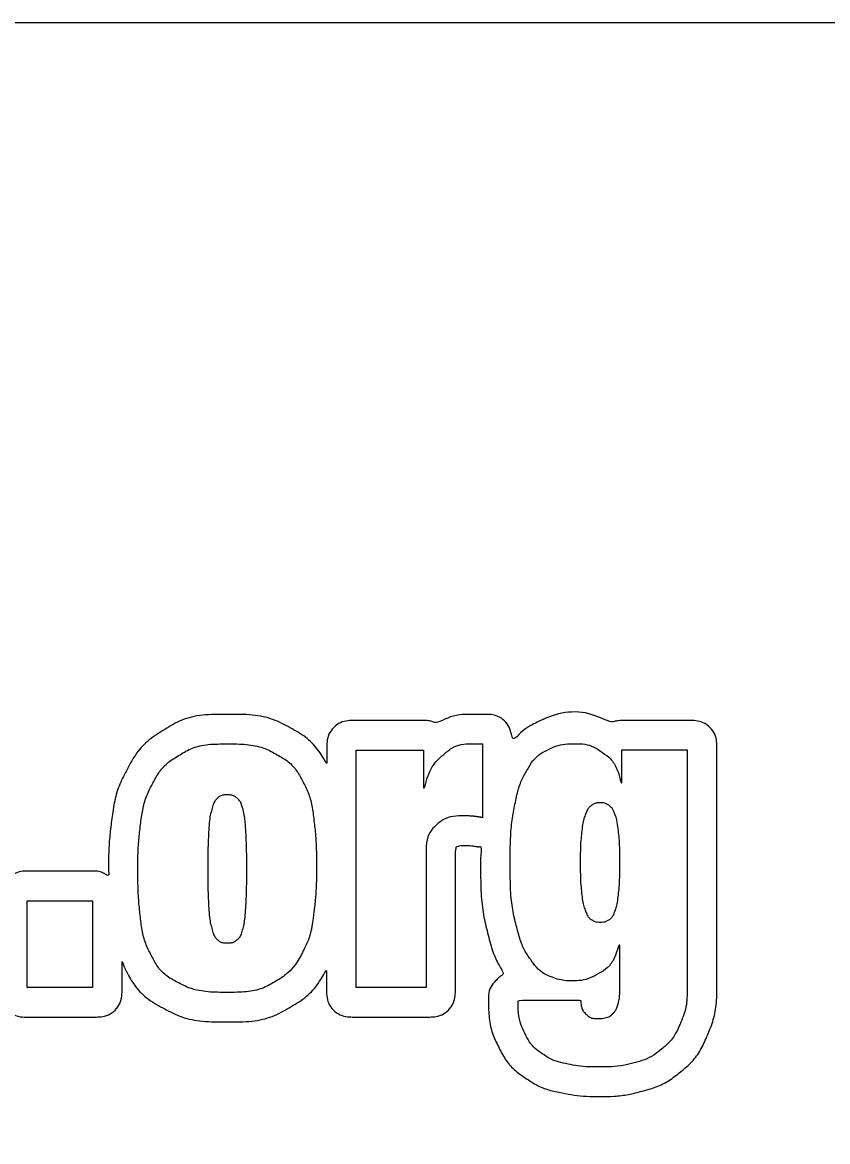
# Model space of a CAD drawing. Extents: x 0 to 40.8, y 0 to 22.
# Drawn here: x 5.553 to 6.422, y 2 to 3.207 of the extents above; entities that cross this region are included whole.
import ezdxf

# ---------------------------------------------------------------- set-up
doc = ezdxf.new("R2010")
doc.units = 0
doc.layers.add('SH_Data', color=7, linetype='Continuous')
doc.layers.add('SH_Text', color=7, linetype='Continuous')

msp = doc.modelspace()

# ---------------------------------------------------------------- linework, layer by layer
at = {"layer": 'SH_Data'}
msp.add_lwpolyline([(2.6283, 3.2069), (7.48, 3.2069), (7.48, 0.9524), (2.6283, 0.9524)], close=True, dxfattribs=at)
at = {"layer": 'SH_Text'}
for points, degree in [([(5.0821, 2.6669), (5.0504, 2.6974), (5.0062, 2.7122), (4.9471, 2.7122), (4.8362, 2.7122), (4.7727, 2.6564), (4.7666, 2.5549), (4.7603, 2.5861), (4.7509, 2.6121), (4.7379, 2.6338), (4.7216, 2.6613), (4.6994, 2.6817), (4.6721, 2.6946), (4.6468, 2.7066), (4.6164, 2.7127), (4.5816, 2.7127), (4.5468, 2.7127), (4.5164, 2.7066), (4.4912, 2.6946), (4.4664, 2.6829), (4.4462, 2.6647), (4.4304, 2.6409), (4.4304, 2.6409), (4.4304, 2.6611), (4.4304, 2.6611), (4.4304, 2.6842), (4.4115, 2.7031), (4.3883, 2.7031), (4.3883, 2.7031), (4.276, 2.7031), (4.276, 2.7031), (4.2661, 2.7031), (4.2573, 2.6991), (4.2501, 2.6933), (4.2428, 2.6991), (4.234, 2.7031), (4.2241, 2.7031), (4.2241, 2.7031), (4.1118, 2.7031), (4.1118, 2.7031), (4.0975, 2.7031), (4.085, 2.6961), (4.0774, 2.6852), (4.0697, 2.6961), (4.0572, 2.7031), (4.043, 2.7031), (4.043, 2.7031), (3.9307, 2.7031), (3.9307, 2.7031), (3.9075, 2.7031), (3.8887, 2.6843), (3.8887, 2.6611), (3.8887, 2.6611), (3.8887, 2.6349), (3.8887, 2.6349), (3.8723, 2.6618), (3.8506, 2.6819), (3.8236, 2.6946), (3.7984, 2.7066), (3.7679, 2.7127), (3.7331, 2.7127), (3.6983, 2.7127), (3.6679, 2.7066), (3.6427, 2.6946), (3.6153, 2.6817), (3.5932, 2.6613), (3.5768, 2.6338), (3.5621, 2.6091), (3.5515, 2.5777), (3.5455, 2.5406), (3.5399, 2.5064), (3.5371, 2.4649), (3.5371, 2.4175), (3.5371, 2.3702), (3.5399, 2.3287), (3.5455, 2.2945), (3.5515, 2.2574), (3.5621, 2.226), (3.5768, 2.2013), (3.5934, 2.1734), (3.616, 2.1531), (3.6437, 2.141), (3.6686, 2.13), (3.6987, 2.1245), (3.733, 2.1245), (3.7673, 2.1245), (3.7974, 2.13), (3.8223, 2.141), (3.8498, 2.153), (3.872, 2.1729), (3.8886, 2.2002), (3.8886, 2.2002), (3.8886, 2.174), (3.8886, 2.174), (3.8886, 2.1509), (3.9074, 2.132), (3.9306, 2.132), (3.9306, 2.132), (4.0429, 2.132), (4.0429, 2.132), (4.0571, 2.132), (4.0697, 2.139), (4.0773, 2.1499), (4.0849, 2.139), (4.0974, 2.132), (4.1117, 2.132), (4.1117, 2.132), (4.224, 2.132), (4.224, 2.132), (4.2339, 2.132), (4.2427, 2.136), (4.25, 2.1418), (4.2572, 2.136), (4.266, 2.132), (4.2759, 2.132), (4.2759, 2.132), (4.3882, 2.132), (4.3882, 2.132), (4.4114, 2.132), (4.4303, 2.1508), (4.4303, 2.174), (4.4303, 2.174), (4.4303, 2.1942), (4.4303, 2.1942), (4.4463, 2.1701), (4.467, 2.152), (4.4922, 2.141), (4.5171, 2.13), (4.5472, 2.1245), (4.5815, 2.1245), (4.6158, 2.1245), (4.6459, 2.13), (4.6709, 2.141), (4.6986, 2.1531), (4.7212, 2.1734), (4.7377, 2.2012), (4.7484, 2.2192), (4.7568, 2.2401), (4.7629, 2.2644), (4.7681, 2.2242), (4.7831, 2.1916), (4.8082, 2.1676), (4.8404, 2.1365), (4.8857, 2.1214), (4.9469, 2.1214), (5.0328, 2.1214), (5.0904, 2.1544), (5.1162, 2.2149), (5.1162, 2.2149), (5.1247, 2.2149), (5.1247, 2.2149), (5.1247, 2.2149), (5.1247, 2.1675), (5.1247, 2.1675), (5.1247, 2.1451), (5.1429, 2.1269), (5.1652, 2.1269), (5.1652, 2.1269), (5.2891, 2.1269), (5.2891, 2.1269), (5.3114, 2.1269), (5.3296, 2.1451), (5.3296, 2.1675), (5.3296, 2.1675), (5.3296, 2.4395), (5.3296, 2.4395), (5.331, 2.4395), (5.3323, 2.4393), (5.3336, 2.4393), (5.3336, 2.4393), (5.3336, 2.1675), (5.3336, 2.1675), (5.3336, 2.1451), (5.3518, 2.1269), (5.3742, 2.1269), (5.3742, 2.1269), (5.498, 2.1269), (5.498, 2.1269), (5.5128, 2.1269), (5.5257, 2.135), (5.5328, 2.1469), (5.5385, 2.139), (5.5478, 2.1339), (5.5584, 2.1339), (5.5584, 2.1339), (5.6287, 2.1339), (5.6287, 2.1339), (5.6463, 2.1339), (5.6606, 2.1481), (5.6606, 2.1657), (5.6606, 2.1657), (5.6606, 2.1942), (5.6606, 2.1942), (5.662, 2.1908), (5.6629, 2.1873), (5.6646, 2.1842), (5.6741, 2.1663), (5.6883, 2.1523), (5.7068, 2.1425), (5.7245, 2.1332), (5.7465, 2.1286), (5.7741, 2.1286), (5.8016, 2.1286), (5.8234, 2.1338), (5.841, 2.144), (5.8583, 2.1541), (5.8717, 2.168), (5.8812, 2.1851), (5.8812, 2.1851), (5.8812, 2.1657), (5.8812, 2.1657), (5.8812, 2.1481), (5.8954, 2.1339), (5.913, 2.1339), (5.913, 2.1339), (5.9885, 2.1339), (5.9885, 2.1339), (6.0061, 2.1339), (6.0203, 2.1481), (6.0203, 2.1657), (6.0203, 2.1657), (6.0203, 2.3054), (6.0203, 2.3054), (6.0203, 2.3134), (6.0214, 2.317), (6.0212, 2.3174), (6.0228, 2.3183), (6.0293, 2.3193), (6.0366, 2.3187), (6.0389, 2.3185), (6.0411, 2.3181), (6.0436, 2.3177), (6.0451, 2.3174), (6.0466, 2.3179), (6.0482, 2.3178), (6.048, 2.3116), (6.0475, 2.306), (6.0475, 2.2993), (6.0475, 2.2699), (6.0498, 2.2462), (6.0545, 2.2271), (6.0592, 2.2078), (6.0654, 2.1926), (6.0733, 2.1805), (6.0703, 2.1789), (6.0675, 2.1769), (6.0651, 2.1744), (6.0591, 2.1684), (6.0558, 2.16), (6.056, 2.1515), (6.0563, 2.1324), (6.0599, 2.1158), (6.0666, 2.1023), (6.0737, 2.088), (6.0837, 2.0765), (6.0963, 2.0679), (6.1078, 2.0602), (6.1211, 2.0548), (6.1358, 2.052), (6.1483, 2.0495), (6.1618, 2.0482), (6.1759, 2.0482), (6.1919, 2.0482), (6.2072, 2.0501), (6.2213, 2.0538), (6.2373, 2.058), (6.2513, 2.0651), (6.2633, 2.0748), (6.2759, 2.085), (6.2857, 2.0986), (6.2927, 2.1151), (6.2992, 2.1306), (6.3026, 2.1491), (6.3026, 2.17), (6.3026, 2.17), (6.3026, 2.4219), (6.3026, 2.4219), (6.3026, 2.4395), (6.2883, 2.4538), (6.2707, 2.4538), (6.2707, 2.4538), (6.2707, 2.4537), (6.2707, 2.4537)], 3), ([(6.2707, 2.4537), (6.2707, 2.4537), (6.2003, 2.4537), (6.2003, 2.4537), (6.1958, 2.4537), (6.1915, 2.4528), (6.1876, 2.4511), (6.1618, 2.4644), (6.1304, 2.4625), (6.1062, 2.4507), (6.0967, 2.446), (6.0887, 2.4388), (6.0814, 2.4303), (6.0803, 2.4471), (6.0668, 2.4604), (6.0498, 2.4604), (6.0498, 2.4604), (6.0377, 2.4604), (6.0377, 2.4604), (6.0245, 2.4604), (6.0118, 2.4569), (6.0003, 2.4505), (5.996, 2.4525), (5.9913, 2.4538), (5.9862, 2.4538), (5.9862, 2.4538), (5.9133, 2.4538), (5.9133, 2.4538), (5.8957, 2.4538), (5.8815, 2.4395), (5.8815, 2.4219), (5.8815, 2.4219), (5.8815, 2.4068), (5.8815, 2.4068), (5.8722, 2.423), (5.8592, 2.4363), (5.842, 2.4459), (5.8241, 2.4557), (5.802, 2.4604), (5.7743, 2.4604), (5.7465, 2.4604), (5.7244, 2.455), (5.7068, 2.4442), (5.6892, 2.4335), (5.6756, 2.4191), (5.6662, 2.4014), (5.6577, 2.3855), (5.6521, 2.3674), (5.6495, 2.3475), (5.6472, 2.3302), (5.646, 2.3122), (5.646, 2.2941), (5.646, 2.2912), (5.6462, 2.2885), (5.6462, 2.2856), (5.6412, 2.2889), (5.6355, 2.2914), (5.6289, 2.2914), (5.6289, 2.2914), (5.5586, 2.2914), (5.5586, 2.2914), (5.5511, 2.2914), (5.5442, 2.2886), (5.5387, 2.2843), (5.5387, 2.2843), (5.5387, 2.6524), (5.5387, 2.6524), (5.5387, 2.6748), (5.5206, 2.6929), (5.4982, 2.6929), (5.4982, 2.6929), (5.4017, 2.6929), (5.4017, 2.6929), (5.386, 2.6929), (5.3715, 2.6837), (5.3649, 2.6695), (5.3628, 2.6651), (5.3568, 2.6565), (5.3462, 2.6468), (5.3412, 2.6422), (5.3356, 2.638), (5.3297, 2.634), (5.3297, 2.634), (5.3297, 2.6524), (5.3297, 2.6524), (5.3297, 2.6748), (5.3115, 2.6929), (5.2892, 2.6929), (5.2892, 2.6929), (5.1927, 2.6929), (5.1927, 2.6929), (5.177, 2.6929), (5.1625, 2.6837), (5.1559, 2.6695), (5.1538, 2.6651), (5.1477, 2.6565), (5.1372, 2.6468), (5.1293, 2.6395), (5.1199, 2.6333), (5.1102, 2.6279), (5.1029, 2.6426), (5.0936, 2.6558), (5.0821, 2.6669)], 3), ([(5.8541, 2.2015), (5.8474, 2.189), (5.8377, 2.1791), (5.825, 2.1717), (5.8123, 2.1642), (5.7953, 2.1605), (5.7741, 2.1605), (5.7529, 2.1605), (5.7345, 2.164), (5.7217, 2.1707), (5.7088, 2.1774), (5.6992, 2.1869), (5.6928, 2.1991), (5.6863, 2.2113), (5.6822, 2.2255), (5.6803, 2.2417), (5.6785, 2.258), (5.6776, 2.2755), (5.6776, 2.294), (5.6776, 2.3107), (5.6787, 2.3272), (5.6807, 2.3433), (5.6828, 2.3594), (5.6872, 2.3738), (5.6939, 2.3864), (5.7006, 2.399), (5.7103, 2.4091), (5.7231, 2.4169), (5.7358, 2.4246), (5.7528, 2.4285), (5.774, 2.4285), (5.7952, 2.4285), (5.8135, 2.4249), (5.8263, 2.4178), (5.8391, 2.4107), (5.8488, 2.401), (5.8553, 2.3887), (5.8617, 2.3764), (5.8658, 2.3621), (5.8677, 2.3458), (5.8695, 2.3296), (5.8704, 2.3121), (5.8704, 2.2935), (5.8704, 2.2768), (5.8693, 2.2604), (5.8673, 2.2443)], 3), ([(6.0401, 2.3504), (6.0369, 2.3507), (6.0339, 2.3509), (6.0309, 2.3509), (6.0175, 2.3509), (6.007, 2.3476), (5.9997, 2.3409), (5.9923, 2.3343), (5.9886, 2.3225), (5.9886, 2.3055), (5.9886, 2.3055), (5.9886, 2.1658), (5.9886, 2.1658), (5.9886, 2.1658), (5.9131, 2.1658), (5.9131, 2.1658), (5.9131, 2.1658), (5.9131, 2.4219), (5.9131, 2.4219), (5.9131, 2.4219), (5.986, 2.4219), (5.986, 2.4219), (5.986, 2.4219), (5.986, 2.3812), (5.986, 2.3812), (5.986, 2.3812), (5.9869, 2.3812), (5.9869, 2.3812), (5.9911, 2.3966), (5.9978, 2.4085), (6.007, 2.4165), (6.0162, 2.4245), (6.0265, 2.4286), (6.0376, 2.4286), (6.0376, 2.4286), (6.0497, 2.4286), (6.0497, 2.4286), (6.0497, 2.4286), (6.0497, 2.349), (6.0497, 2.349), (6.0497, 2.349), (6.0497, 2.3489), (6.0497, 2.3489)], 3), ([(6.2633, 2.1274), (6.2584, 2.1158), (6.2516, 2.1064), (6.2431, 2.0995), (6.2346, 2.0925), (6.2247, 2.0875), (6.2131, 2.0845), (6.2017, 2.0815), (6.1893, 2.08), (6.1758, 2.08), (6.1638, 2.08), (6.1525, 2.081), (6.1419, 2.0831), (6.1312, 2.0852), (6.122, 2.0889), (6.114, 2.0943), (6.1061, 2.0997), (6.0998, 2.107), (6.0952, 2.1164), (6.0906, 2.1256), (6.0881, 2.1376), (6.0879, 2.1521), (6.0879, 2.1521), (6.1558, 2.1521), (6.1558, 2.1521), (6.1558, 2.1459), (6.1574, 2.1409), (6.1608, 2.1375), (6.1642, 2.134), (6.1688, 2.1323), (6.1746, 2.1323), (6.1774, 2.1323), (6.1802, 2.1326), (6.183, 2.1333), (6.1859, 2.134), (6.1882, 2.1353), (6.1904, 2.1376), (6.1924, 2.1398), (6.1942, 2.1429), (6.1955, 2.147), (6.1969, 2.1512), (6.1977, 2.1568), (6.1977, 2.1641), (6.1977, 2.1641), (6.1977, 2.2113), (6.1977, 2.2113), (6.1977, 2.2113), (6.1968, 2.2113), (6.1968, 2.2113), (6.192, 2.1965), (6.1849, 2.1864), (6.1754, 2.1811), (6.1659, 2.1757), (6.156, 2.173), (6.1457, 2.173), (6.1382, 2.173), (6.1305, 2.1746), (6.1226, 2.1777), (6.1148, 2.1809), (6.1077, 2.187), (6.1012, 2.1962), (6.0948, 2.2054), (6.0896, 2.2182), (6.0855, 2.2348), (6.0814, 2.2514), (6.0795, 2.2729), (6.0795, 2.2995), (6.0795, 2.3241), (6.081, 2.3447), (6.0842, 2.3613), (6.0875, 2.3779), (6.0921, 2.3911), (6.098, 2.401), (6.104, 2.411), (6.1113, 2.418), (6.12, 2.4223), (6.1287, 2.4266), (6.1385, 2.4287), (6.1493, 2.4287), (6.1602, 2.4287), (6.1698, 2.4256), (6.1791, 2.4192), (6.1883, 2.4129), (6.1951, 2.402), (6.1993, 2.3866), (6.1993, 2.3866), (6.2001, 2.3866), (6.2001, 2.3866), (6.2001, 2.3866), (6.2001, 2.422), (6.2001, 2.422), (6.2001, 2.422), (6.2705, 2.422), (6.2705, 2.422), (6.2705, 2.422), (6.2705, 2.1701), (6.2705, 2.1701), (6.2705, 2.1701), (6.2706, 2.17), (6.2706, 2.17)], 3), ([(5.7911, 2.3578), (5.7926, 2.3519), (5.7936, 2.3437), (5.7942, 2.3332), (5.7948, 2.3228), (5.7951, 2.3096), (5.7951, 2.2934), (5.7951, 2.2773), (5.7948, 2.2641), (5.7942, 2.2539), (5.7936, 2.2435), (5.7926, 2.2354), (5.7911, 2.2294), (5.7895, 2.2234), (5.7874, 2.2194), (5.7845, 2.2171), (5.7817, 2.2149), (5.7783, 2.2138), (5.7741, 2.2138), (5.7699, 2.2138), (5.7664, 2.2149), (5.7638, 2.2171), (5.7612, 2.2194), (5.759, 2.2235), (5.7574, 2.2294), (5.7557, 2.2355), (5.7546, 2.2436), (5.754, 2.2539), (5.7534, 2.2641), (5.7531, 2.2773), (5.7531, 2.2934), (5.7531, 2.3096), (5.7534, 2.3228), (5.754, 2.3332), (5.7545, 2.3437), (5.7557, 2.3519), (5.7574, 2.3578), (5.759, 2.3638), (5.7612, 2.3679), (5.7638, 2.3702), (5.7664, 2.3724), (5.7699, 2.3735), (5.7741, 2.3735), (5.7783, 2.3735), (5.7817, 2.3724), (5.7845, 2.3702), (5.7874, 2.3679), (5.7895, 2.3638), (5.7911, 2.3578)], 3), ([(6.1925, 2.3527), (6.1944, 2.3479), (6.1956, 2.3413), (6.1965, 2.333), (6.1974, 2.3246), (6.1978, 2.3141), (6.1978, 2.3006), (6.1978, 2.2871), (6.1974, 2.276), (6.1965, 2.2677), (6.1956, 2.2594), (6.1944, 2.2528), (6.1925, 2.2481), (6.1908, 2.2433), (6.1885, 2.2402), (6.1859, 2.2386), (6.1832, 2.2371), (6.1802, 2.2363), (6.1769, 2.2363), (6.1733, 2.2363), (6.1701, 2.2371), (6.1675, 2.2386), (6.1649, 2.2402), (6.1626, 2.2434), (6.1608, 2.2481), (6.1589, 2.2528), (6.1575, 2.2593), (6.1566, 2.2677), (6.1556, 2.276), (6.1551, 2.2873), (6.1551, 2.3006), (6.1551, 2.3139), (6.1556, 2.3246), (6.1566, 2.333), (6.1575, 2.3413), (6.1589, 2.348), (6.1608, 2.3527), (6.1626, 2.3573), (6.1649, 2.3606), (6.1675, 2.3623), (6.1701, 2.3641), (6.1733, 2.365), (6.1769, 2.365), (6.1802, 2.365), (6.1832, 2.3641), (6.1859, 2.3623), (6.1884, 2.3606), (6.1907, 2.3573), (6.1925, 2.3527)], 3), ([(6.0497, 2.3489), (6.0464, 2.3496), (6.0432, 2.35), (6.0401, 2.3504)], 2), ([(5.5583, 2.1657), (5.5583, 2.1657), (5.5583, 2.2594), (5.5583, 2.2594), (5.5583, 2.2594), (5.6286, 2.2594), (5.6286, 2.2594), (5.6286, 2.2594), (5.6286, 2.1657), (5.6286, 2.1657)], 3), ([(5.8673, 2.2443), (5.8652, 2.2283), (5.8608, 2.2139), (5.8541, 2.2015)], 2), ([(5.6286, 2.1657), (5.6286, 2.1657), (5.5583, 2.1657), (5.5583, 2.1657)], 2), ([(6.2706, 2.17), (6.2706, 2.1533), (6.2682, 2.139), (6.2633, 2.1274)], 2)]:
    msp.add_open_spline(points, degree=degree, dxfattribs=at)

doc.saveas('drawing.dxf')
